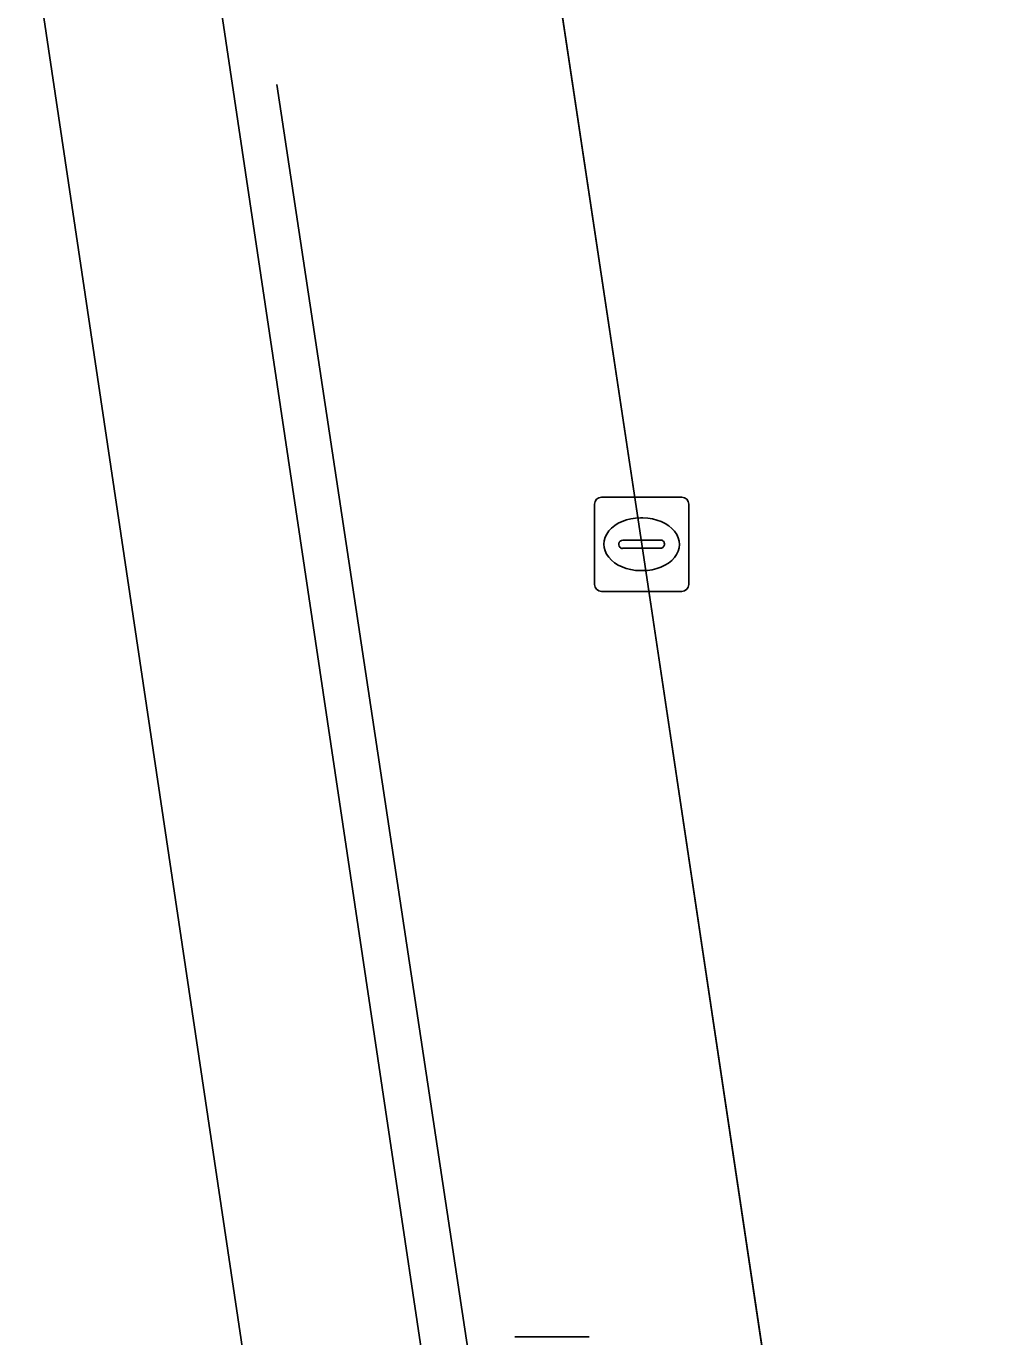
# Model space of a CAD drawing. Extents: x 158472 to 159562, y 388525 to 389606.
# Drawn here: x 159467.34 to 159477.67, y 389058.34 to 389072.25 of the extents above; entities that cross this region are included whole.
import ezdxf

# ---------------------------------------------------------------- set-up
doc = ezdxf.new("R2010")
doc.units = 0
for name, color, linetype in [('IMGEO_Afvalbak', 7, 'Continuous'), ('IMGEO_Berm_groen', 7, 'Continuous'), ('IMGEO_Hek', 7, 'Continuous'), ('IMGEO_Kolk', 7, 'Continuous'), ('IMGEO_OVBaan_gesloten', 7, 'Continuous'), ('IMGEO_Rijbaan_regionaal_gesloten', 7, 'Continuous'), ('IMGEO_Voetpad_open', 7, 'Continuous')]:
    doc.layers.add(name, color=color, linetype=linetype)

msp = doc.modelspace()

# ---------------------------------------------------------------- linework, layer by layer
at = {"layer": 'IMGEO_Afvalbak'}
for p, q in [((159472.527, 389058.336), (159473.317, 389058.336)), ((159473.317, 389058.336), (159472.527, 389058.336))]:
    msp.add_line(p, q, dxfattribs=at)
at = {"layer": 'IMGEO_Berm_groen'}
for points in [[(159477.197, 389044.426), (159473.675, 389043.874), (159469.133, 389074.28), (159467.727, 389074.05)], [(159467.34, 389073.603), (159471.171, 389047.915), (159472.527, 389039.02), (159473.903, 389030.142), (159477.057, 389010.358)]]:
    msp.add_lwpolyline(points, dxfattribs=at)
at = {"layer": 'IMGEO_Hek'}
msp.add_lwpolyline([(159470.001, 389071.632), (159472.527, 389054.903)], dxfattribs=at)
at = {"layer": 'IMGEO_Kolk'}
for p, q in [((159473.374, 389066.324), (159473.374, 389067.176)), ((159473.449, 389067.25), (159474.301, 389067.25)), ((159474.375, 389067.176), (159474.375, 389066.324)), ((159473.862, 389067.03), (159473.887, 389067.03)), ((159473.633, 389066.744), (159473.633, 389066.756)), ((159474.071, 389066.707), (159473.673, 389066.707)), ((159473.676, 389066.793), (159474.074, 389066.793)), ((159474.117, 389066.756), (159474.117, 389066.744)), ((159473.885, 389066.47), (159473.86, 389066.47)), ((159474.301, 389066.25), (159473.449, 389066.25))]:
    msp.add_line(p, q, dxfattribs=at)
for points in [[(159473.374, 389066.324), (159473.374, 389067.176)], [(159473.449, 389067.25), (159474.301, 389067.25)], [(159474.375, 389067.176), (159474.375, 389066.324)], [(159474.301, 389066.25), (159473.449, 389066.25)]]:
    msp.add_lwpolyline(points, dxfattribs=at)
for centre, radius, start, end in [((159473.451, 389067.174), 0.0765, 91.552, 178.448), ((159473.451, 389067.174), 0.0765, 91.552, 178.448), ((159474.299, 389067.174), 0.0765, 1.552, 88.448), ((159474.299, 389067.174), 0.0765, 1.552, 88.448), ((159473.673, 389066.753), 0.0403, 85.8775, 175.7526), ((159473.67, 389066.743), 0.0366, 178.938, 274.7102), ((159474.074, 389066.75), 0.043, 264.8664, 352.4533), ((159474.078, 389066.755), 0.0386, 1.7309, 96.639), ((159473.451, 389066.326), 0.0765, 181.552, 268.448), ((159473.451, 389066.326), 0.0765, 181.552, 268.448), ((159474.299, 389066.326), 0.0765, 271.552, 358.448), ((159474.299, 389066.326), 0.0765, 271.552, 358.448)]:
    msp.add_arc(centre, radius, start, end, dxfattribs=at)
for centre, major_axis, ratio, start_param, end_param in [((159473.861, 389066.75), (-0.387, 0.002), 0.722429, 4.712389, 7.853982), ((159473.886, 389066.75), (-0.39, 0.002), 0.717154, 1.570796, 4.712389)]:
    msp.add_ellipse(centre, major_axis=major_axis, ratio=ratio, start_param=start_param, end_param=end_param, dxfattribs=at)
at = {"layer": 'IMGEO_OVBaan_gesloten'}
msp.add_lwpolyline([(159544.826, 388745.703), (159530.299, 388810.06), (159522.054, 388850.953), (159497.362, 388989.594), (159489.804, 389018.46), (159488.502, 389027.728), (159488.262, 389028.361), (159486.421, 389034.115), (159484.989, 389039.951), (159484.4, 389042.898), (159483.906, 389045.749), (159479.446, 389075.467), (159478.938, 389078.898), (159472.219, 389077.802), (159472.659, 389074.837), (159473.875, 389066.75), (159476.304, 389050.543), (159477.197, 389044.426), (159477.556, 389041.831)], dxfattribs=at)
at = {"layer": 'IMGEO_Rijbaan_regionaal_gesloten'}
msp.add_lwpolyline([(159477.057, 389010.358), (159473.903, 389030.142), (159472.527, 389039.02), (159471.171, 389047.915), (159467.34, 389073.603)], dxfattribs=at)
at = {"layer": 'IMGEO_Voetpad_open'}
msp.add_lwpolyline([(159467.727, 389074.05), (159469.133, 389074.28), (159473.675, 389043.874), (159477.197, 389044.426), (159476.304, 389050.543), (159473.875, 389066.75), (159472.659, 389074.837), (159472.219, 389077.802)], dxfattribs=at)

doc.saveas('drawing.dxf')
